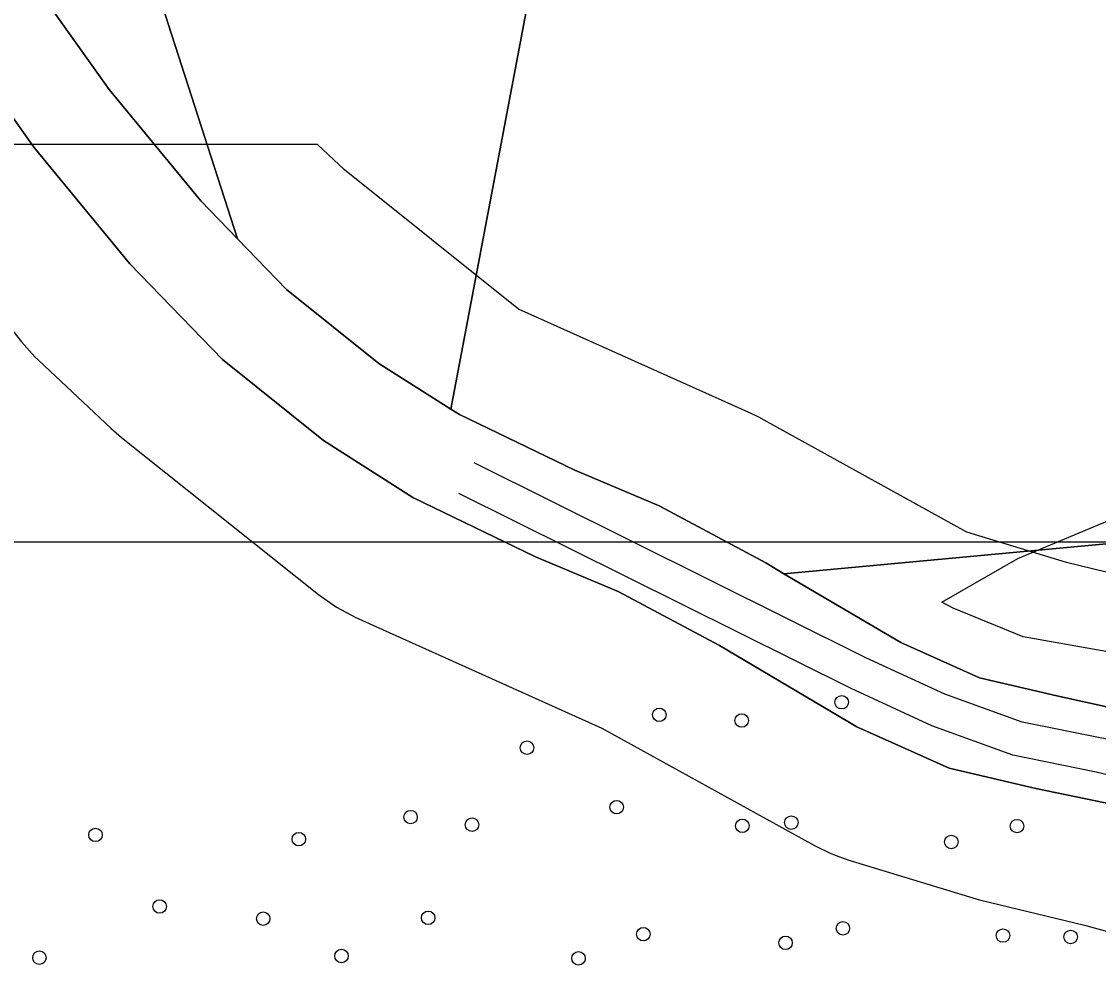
# Model space of a CAD drawing. Extents: x 532503 to 539665, y 6557663 to 6561526.
# Drawn here: x 535070.1 to 535274.2, y 6560102.9 to 6560283.6 of the extents above; entities that cross this region are included whole.
import ezdxf

# ---------------------------------------------------------------- set-up
doc = ezdxf.new("R2010")
doc.units = 0
for name, color, linetype in [('ABIJOONIS', 7, 'Continuous'), ('HALJASTUS', 7, 'Continuous'), ('Kaitsevöönd', 7, 'Continuous'), ('kataster', 7, 'Continuous'), ('TEE', 7, 'Continuous')]:
    doc.layers.add(name, color=color, linetype=linetype)

# ---------------------------------------------------------------- blocks, each defined once
blk = doc.blocks.new('METS')
at = {"layer": 'HALJASTUS'}
blk.add_circle((0, 0), 0.8, dxfattribs=at)

msp = doc.modelspace()

# ---------------------------------------------------------------- linework, layer by layer
at = {"layer": 'ABIJOONIS'}
msp.add_lwpolyline([(533888.8, 6560184.94), (535616.8, 6560184.94), (535616.8, 6559310.16), (533888.8, 6559310.16)], close=True, dxfattribs=at)
at = {"layer": 'Kaitsevöönd'}
for p, q in [((535126.19, 6560260.3), (535042.53, 6560260.3)), ((535095.32, 6560260.3), (535072.08, 6560260.3))]:
    msp.add_line(p, q, dxfattribs=at)
for points in [[(535072.08, 6560260.3), (535072.45, 6560259.78), (535090.65, 6560237.62), (535108.23, 6560219.48), (535127.36, 6560204.12), (535144.32, 6560193.31), (535167.57, 6560182.08), (535183.22, 6560175.49), (535202.39, 6560165.24), (535228.47, 6560149.83), (535245.95, 6560141.98), (535262.39, 6560138.17), (535286.54, 6560133.17)], [(535280.95, 6560152.48), (535266.37, 6560155.72), (535251.73, 6560159.12), (535236.76, 6560165.84), (535214.63, 6560178.88), (535211.22, 6560180.93), (535190.97, 6560191.76), (535174.98, 6560198.49), (535153.11, 6560209.06), (535151.47, 6560210.11), (535137.87, 6560218.77), (535120.37, 6560232.81), (535111.05, 6560242.38), (535104.09, 6560249.61), (535095.32, 6560260.3)], [(535287.66, 6560176.28), (535268.17, 6560181), (535249.33, 6560186.75), (535210.87, 6560208.03), (535209.87, 6560208.56), (535208.42, 6560209.26), (535164.34, 6560229.08), (535131.32, 6560255.47), (535126.19, 6560260.3)], [(535056.31, 6560240.33), (535070.14, 6560222.88), (535072.67, 6560220.04), (535073.4, 6560219.33), (535087.07, 6560206.48), (535089.07, 6560204.74), (535126.4, 6560174.91), (535129.8, 6560172.53), (535133.47, 6560170.59), (535180.11, 6560149.62), (535220.4, 6560127.33), (535223.5, 6560125.82), (535226.74, 6560124.64), (535249.83, 6560117.59), (535251.71, 6560117.07), (535271.63, 6560112.26), (535289.57, 6560107.3)]]:
    msp.add_lwpolyline(points, dxfattribs=at)
msp.add_lwpolyline([(535444.17, 6560145.87), (535400.64, 6560094.07), (535374.16, 6560112.28), (535351.49, 6560129.32), (535338.91, 6560138.76), (535321.7, 6560150.34), (535308.46, 6560157.46), (535290.91, 6560160.27), (535276.02, 6560164.08), (535259.96, 6560166.89), (535246.72, 6560172.35), (535244.57, 6560173.51), (535258.97, 6560181.79), (535276.02, 6560188.9), (535293.07, 6560191.72), (535329.97, 6560187.25), (535363.74, 6560177.32), (535401.8, 6560162.42)], close=True, dxfattribs=at)
at = {"layer": 'kataster'}
for points in [[(534955.46, 6560471.81), (534885.98, 6560579.95), (534920.1, 6560633.41), (535027.89, 6560575.91), (535078.06, 6560344.81), (535111.05, 6560242.38), (535104.09, 6560249.61), (535086.76, 6560270.72), (535072.03, 6560291.47), (535044.06, 6560336.57), (535001.01, 6560400.69)], [(535311.75, 6560187.9), (535214.63, 6560178.88), (535211.22, 6560180.93), (535190.97, 6560191.76), (535174.98, 6560198.49), (535153.11, 6560209.06), (535151.47, 6560210.11), (535174.36, 6560330.96), (535238.51, 6560317.65), (535317.39, 6560414.31), (535394.09, 6560388.27), (535356.38, 6560289.01), (535475.65, 6560268.63), (535492.92, 6560319.79), (535537.89, 6560318.26), (535553.26, 6560354.1), (535717.05, 6560138.2), (535788.83, 6560083.91), (535750.08, 6560037.85), (535642.47, 6559985.09), (535554.18, 6560005.88), (535581.49, 6560147.36), (535459.74, 6560129.92)], [(535554.18, 6560005.88), (535546.57, 6560013.44), (535536.09, 6560021.64), (535524.71, 6560029.59), (535505.98, 6560038.04), (535467.62, 6560052.83), (535436.28, 6560065.63), (535404.49, 6560083.28), (535388.52, 6560093.28), (535363.51, 6560110.94), (535351.29, 6560121.28), (535336.63, 6560132.12), (535316.75, 6560142.64), (535298.07, 6560150.16), (535280.95, 6560152.48), (535266.37, 6560155.72), (535251.73, 6560159.12), (535236.76, 6560165.84), (535214.63, 6560178.88), (535311.75, 6560187.9), (535459.74, 6560129.92), (535581.49, 6560147.36)]]:
    msp.add_lwpolyline(points, close=True, dxfattribs=at)
for points in [[(535573.22, 6560599.02), (535675.68, 6560407.73), (535867.44, 6560051.01), (535854.94, 6560035.4), (535788.83, 6560083.91), (535717.05, 6560138.2), (535553.26, 6560354.1), (535537.89, 6560318.26), (535492.92, 6560319.79), (535475.65, 6560268.63), (535356.38, 6560289.01), (535394.09, 6560388.27), (535317.39, 6560414.31), (535238.51, 6560317.65), (535174.36, 6560330.96), (535151.47, 6560210.11), (535137.87, 6560218.77), (535120.37, 6560232.81), (535111.05, 6560242.38), (535078.06, 6560344.81), (535027.89, 6560575.91)], [(534940.31, 6560462.09), (534985.95, 6560390.82), (535028.94, 6560326.81), (535057.03, 6560281.51), (535072.45, 6560259.78), (535090.65, 6560237.62), (535108.23, 6560219.48), (535127.36, 6560204.12), (535144.32, 6560193.31), (535167.57, 6560182.08), (535183.22, 6560175.49), (535202.39, 6560165.24), (535228.47, 6560149.83), (535245.95, 6560141.98), (535262.39, 6560138.17), (535286.54, 6560133.17), (535305.73, 6560126.51), (535319.32, 6560120.56), (535331.52, 6560113.05), (535343.43, 6560104.27), (535358.41, 6560092.01), (535387.94, 6560070.88), (535462.47, 6560012.25), (535491.52, 6559984.18)], [(535044.06, 6560336.57), (535072.03, 6560291.47), (535086.76, 6560270.72), (535104.09, 6560249.61), (535111.05, 6560242.38), (535120.37, 6560232.81), (535137.87, 6560218.77), (535151.47, 6560210.11), (535153.11, 6560209.06), (535174.98, 6560198.49), (535190.97, 6560191.76), (535211.22, 6560180.93), (535214.63, 6560178.88), (535236.76, 6560165.84), (535251.73, 6560159.12), (535266.37, 6560155.72), (535280.95, 6560152.48)], [(535286.54, 6560133.17), (535262.39, 6560138.17), (535245.95, 6560141.98), (535228.47, 6560149.83), (535202.39, 6560165.24), (535183.22, 6560175.49), (535167.57, 6560182.08), (535144.32, 6560193.31), (535127.36, 6560204.12), (535108.23, 6560219.48), (535090.65, 6560237.62), (535072.45, 6560259.78), (535057.03, 6560281.51)]]:
    msp.add_lwpolyline(points, dxfattribs=at)
at = {"layer": 'TEE'}
for points in [[(535450.28, 6560036.7), (535425.55, 6560056.58), (535367.62, 6560100.59), (535343.96, 6560118.41), (535326.29, 6560129.51), (535309.01, 6560138.33), (535293.42, 6560143.29), (535275.23, 6560147.62), (535259.79, 6560150.75), (535245.12, 6560156.05), (535230.17, 6560162.94), (535155.91, 6560199.9)], [(535530.43, 6559927.71), (535515.53, 6559959.37), (535499.94, 6559982.48), (535481.97, 6560002.44), (535457.16, 6560023.95), (535421.6, 6560051.43), (535363.71, 6560095.42), (535340.27, 6560113.06), (535323.08, 6560123.87), (535306.54, 6560132.31), (535291.68, 6560137.04), (535273.84, 6560141.28), (535258.03, 6560144.49), (535242.66, 6560150.04), (535227.36, 6560157.09), (535153.02, 6560194.09)]]:
    msp.add_lwpolyline(points, dxfattribs=at)

# ---------------------------------------------------------------- block references
at = {"layer": 'HALJASTUS', "xscale": 1.6, "yscale": 1.6000000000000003}
for p in [(535225.59, 6560154.51), (535191.01, 6560152.12), (535206.63, 6560151.04), (535165.94, 6560145.88), (535182.92, 6560134.62), (535143.86, 6560132.73), (535155.51, 6560131.28), (535206.74, 6560131.08), (535216.03, 6560131.68), (535258.82, 6560131.02), (535084.14, 6560129.35), (535122.69, 6560128.55), (535246.35, 6560128.02), (535096.29, 6560115.77), (535115.93, 6560113.46), (535147.19, 6560113.63), (535187.98, 6560110.53), (535225.81, 6560111.63), (535214.94, 6560108.89), (535256.15, 6560110.26), (535268.98, 6560110), (535130.77, 6560106.39), (535073.51, 6560106.07), (535175.7, 6560105.94)]:
    msp.add_blockref('METS', p, dxfattribs=at)

doc.saveas('drawing.dxf')
